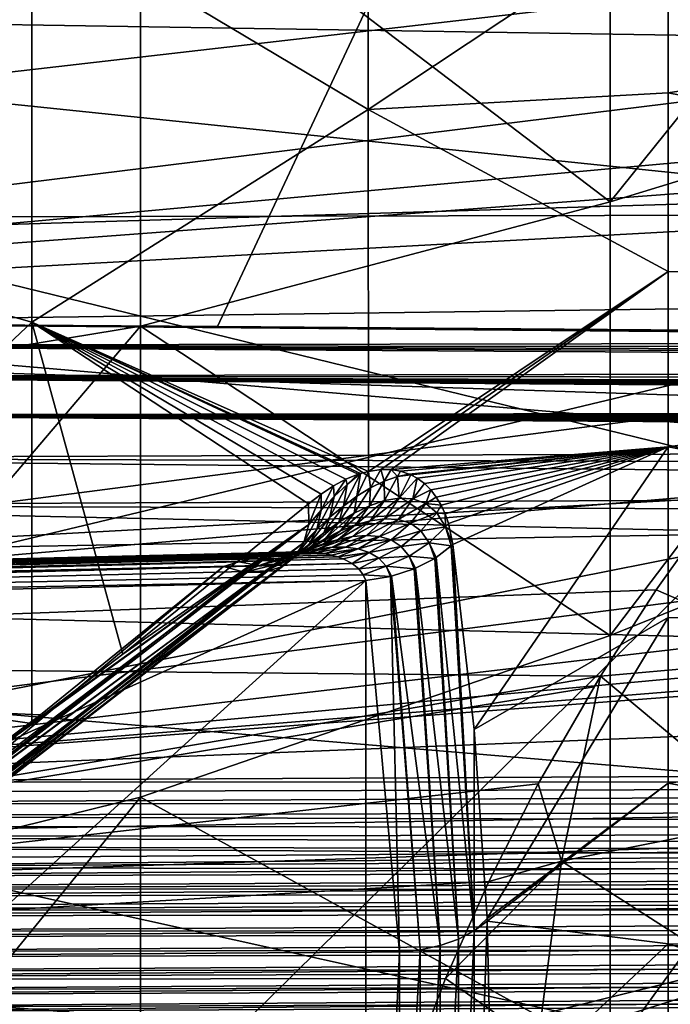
# Model space of a CAD drawing. Header units: metres. Extents: x -22 to 73, y -229 to 22.
# Tile 349 of 447: x 57.24 to 59.08, y -6.21 to -3.43. Entities that reach past the tile are written whole.
import ezdxf

# ---------------------------------------------------------------- set-up
doc = ezdxf.new("R2010")
doc.units = ezdxf.units.M
doc.layers.add('solid_509500_SW0001', color=7, linetype='CONTINUOUS')

msp = doc.modelspace()

# ---------------------------------------------------------------- linework, layer by layer
at = {"layer": 'solid_509500_SW0001'}
for points in [[(56.186039, -0.038444, 75.924866), (56.186039, -7.433789, 70.74659), (65.581924, -7.662205, 70.786865)], [(65.547981, -7.384778, 70.9804), (56.186039, -0.038444, 75.924866), (65.581924, -7.662205, 70.786865)], [(65.536652, -7.106341, 71.175117), (65.536652, -0.553125, 75.763733), (56.186039, -0.038444, 75.924866)], [(65.547981, -7.384778, 70.9804), (65.536652, -7.106341, 71.175117), (56.186039, -0.038444, 75.924866)], [(55.899982, -4.281021, 70.454773), (55.899982, -0.842536, 72.862427), (59.449493, -0.780767, 72.867859)], [(55.899982, -4.281021, 70.454773), (59.449493, -0.780767, 72.867859), (57.80212, -4.294029, 70.4254)], [(57.80212, -4.294029, 70.4254), (59.449493, -0.780767, 72.867859), (59.514008, -4.307816, 70.397507)], [(68.602615, -5.709119, 68.359444), (68.602615, -1.178409, 61.888916), (55.899982, -1.269215, 61.825333)], [(68.602615, -5.709119, 68.359444), (55.899982, -1.269215, 61.825333), (55.899982, -5.799926, 68.29586)], [(53.799999, -2.247164, 47.120579), (69.195404, -1.826535, 47.079586), (69.196388, -3.643048, 47.318409)], [(61.099998, -2.276585, 49.237614), (53.599998, -2.183052, 47.717148), (53.599998, -3.992115, 47.994423)], [(53.799999, -3.181653, 47.24242), (53.799999, -2.247164, 47.120579), (69.196388, -3.643048, 47.318409)], [(61.099998, -3.129685, 49.360928), (61.099998, -2.276585, 49.237614), (53.599998, -3.992115, 47.994423)], [(58.910282, -3.942536, 82.413094), (60.120274, -3.571909, 81.050423), (60.120274, -2.438728, 81.308823)], [(58.910282, -2.690488, 82.698372), (58.910282, -3.942536, 82.413094), (60.120274, -2.438728, 81.308823)], [(57.278263, -3.115996, 80.768829), (58.227604, -2.628335, 79.569183), (58.227604, -3.682369, 79.278046)], [(58.227604, -3.682369, 79.278046), (58.227604, -2.628335, 79.569183), (59.074009, -3.120399, 78.048309)], [(56.23465, -3.988017, 81.782028), (56.23465, -2.676023, 82.09565), (57.278263, -3.115996, 80.768829)], [(57.584846, -2.933847, 83.979919), (58.910282, -3.942536, 82.413094), (58.910282, -2.690488, 82.698372)], [(61.419197, -2.768847, 60.438744), (56.186039, -7.924866, 67.961555), (56.186039, -2.746414, 60.56596)], [(61.419197, -2.768847, 60.438744), (61.419197, -8.052085, 67.983986), (56.186039, -7.924866, 67.961555)], [(57.584846, -2.933847, 83.979919), (56.153522, -3.047432, 85.165878), (56.153522, -4.528018, 84.836006)], [(57.584846, -4.293364, 83.669472), (57.584846, -2.933847, 83.979919), (56.153522, -4.528018, 84.836006)], [(57.584846, -4.293364, 83.669472), (58.910282, -3.942536, 82.413094), (57.584846, -2.933847, 83.979919)], [(59.599998, -3.913543, 86.796921), (53.599998, -3.291408, 88.132721), (59.599998, -3.062653, 86.954163)], [(61.099998, -3.976887, 49.52314), (61.099998, -3.129685, 49.360928), (53.599998, -3.992115, 47.994423)], [(56.23465, -3.988017, 81.782028), (57.278263, -3.115996, 80.768829), (57.278263, -4.28203, 80.426453)], [(57.278263, -4.28203, 80.426453), (57.278263, -3.115996, 80.768829), (58.227604, -3.682369, 79.278046)], [(58.227604, -3.682369, 79.278046), (59.074009, -3.120399, 78.048309), (59.074009, -3.634896, 77.873848)], [(62.021458, -3.174119, 78.193367), (59.074009, -3.634896, 77.873848), (59.074009, -3.120399, 78.048309)], [(53.799999, -4.109735, 47.406067), (53.799999, -3.181653, 47.24242), (69.196388, -3.643048, 47.318409)], [(62.021458, -3.174119, 78.193367), (62.021458, -4.205464, 77.812943), (59.074009, -3.634896, 77.873848)], [(53.799999, -3.388513, 88.724815), (60.464367, -3.494628, 88.707184), (60.759102, -3.266962, 88.744324)], [(59.599998, -4.756736, 86.60144), (53.599998, -5.083361, 87.7565), (53.599998, -3.291408, 88.132721)], [(59.599998, -4.756736, 86.60144), (53.599998, -3.291408, 88.132721), (59.599998, -3.913543, 86.796921)], [(53.799999, -3.388513, 88.724815), (53.799999, -4.314916, 88.551926), (60.464367, -3.494628, 88.707184)], [(53.799999, -4.314916, 88.551926), (60.184654, -3.733189, 88.665512), (60.464367, -3.494628, 88.707184)], [(58.910282, -5.165467, 82.02137), (60.120274, -4.678733, 80.695732), (60.120274, -3.571909, 81.050423)], [(58.910282, -3.942536, 82.413094), (58.910282, -5.165467, 82.02137), (60.120274, -3.571909, 81.050423)], [(58.227604, -3.682369, 79.278046), (59.074009, -3.634896, 77.873848), (59.074009, -4.139441, 77.67318)], [(62.021458, -4.205464, 77.812943), (59.074009, -4.139441, 77.67318), (59.074009, -3.634896, 77.873848)], [(53.799999, -4.109735, 47.406067), (69.196388, -3.643048, 47.318409), (69.197578, -5.431779, 47.714642)], [(57.278263, -4.28203, 80.426453), (58.227604, -3.682369, 79.278046), (58.228394, -4.702705, 78.890884)], [(58.228394, -4.702705, 78.890884), (58.227604, -3.682369, 79.278046), (59.074009, -4.139441, 77.67318)], [(53.799999, -4.314916, 88.551926), (60.059643, -3.847787, 88.644478), (60.184654, -3.733189, 88.665512)], [(53.799999, -4.314916, 88.551926), (59.921074, -3.981214, 88.619164), (60.059643, -3.847787, 88.644478)], [(57.584846, -4.293364, 83.669472), (58.910282, -5.165467, 82.02137), (58.910282, -3.942536, 82.413094)], [(61.099998, -3.976887, 49.52314), (53.599998, -3.992115, 47.994423), (53.599998, -5.769826, 48.432964)], [(61.099998, -4.815803, 49.723839), (61.099998, -3.976887, 49.52314), (53.599998, -5.769826, 48.432964)], [(53.799999, -4.314916, 88.551926), (59.674389, -4.237056, 88.568115), (59.921074, -3.981214, 88.619164)], [(56.23465, -5.264758, 81.346565), (56.23465, -3.988017, 81.782028), (57.278263, -4.28203, 80.426453)], [(53.799999, -5.02954, 47.611187), (53.799999, -4.109735, 47.406067), (69.197578, -5.431779, 47.714642)], [(58.26281, -4.697683, 78.838112), (58.228394, -4.702705, 78.890884), (59.074009, -4.139441, 77.67318)], [(58.291889, -4.697856, 78.791306), (58.26281, -4.697683, 78.838112), (59.074009, -4.139441, 77.67318)], [(58.291889, -4.697856, 78.791306), (59.074009, -4.139441, 77.67318), (59.074009, -4.63315, 77.446655)], [(62.021458, -4.205464, 77.812943), (59.074009, -4.63315, 77.446655), (59.074009, -4.139441, 77.67318)], [(62.021458, -4.205464, 77.812943), (62.021458, -5.191876, 77.328674), (59.074009, -4.63315, 77.446655)], [(53.799999, -4.314916, 88.551926), (59.445072, -4.499162, 88.512375), (59.674389, -4.237056, 88.568115)], [(55.899982, -4.281021, 70.454773), (61.060478, -4.322399, 70.370819), (62.46257, -4.337855, 70.345062)], [(55.904381, -4.347334, 70.330345), (55.899982, -4.281021, 70.454773), (62.46257, -4.337855, 70.345062)], [(55.899982, -4.281021, 70.454773), (59.514008, -4.307816, 70.397507), (61.060478, -4.322399, 70.370819)], [(55.899982, -4.281021, 70.454773), (57.80212, -4.294029, 70.4254), (59.514008, -4.307816, 70.397507)], [(57.584846, -4.293364, 83.669472), (56.153522, -4.528018, 84.836006), (56.153522, -5.974326, 84.378693)], [(57.584846, -5.62125, 83.243584), (57.584846, -4.293364, 83.669472), (56.153522, -5.974326, 84.378693)], [(56.23465, -5.264758, 81.346565), (57.278263, -4.28203, 80.426453), (57.278408, -5.413513, 79.976707)], [(58.205803, -4.708776, 78.924133), (57.278263, -4.28203, 80.426453), (58.228394, -4.702705, 78.890884)], [(57.53566, -5.218266, 79.70575), (57.278408, -5.413513, 79.976707), (57.278263, -4.28203, 80.426453)], [(58.059547, -4.794167, 79.11602), (57.53566, -5.218266, 79.70575), (57.278263, -4.28203, 80.426453)], [(58.094658, -4.766664, 79.073509), (58.059547, -4.794167, 79.11602), (57.278263, -4.28203, 80.426453)], [(58.129852, -4.743505, 79.028664), (58.094658, -4.766664, 79.073509), (57.278263, -4.28203, 80.426453)], [(58.16473, -4.724911, 78.982002), (58.129852, -4.743505, 79.028664), (57.278263, -4.28203, 80.426453)], [(58.198833, -4.711053, 78.934181), (58.16473, -4.724911, 78.982002), (57.278263, -4.28203, 80.426453)], [(58.205803, -4.708776, 78.924133), (58.198833, -4.711053, 78.934181), (57.278263, -4.28203, 80.426453)], [(57.584846, -5.62125, 83.243584), (58.910282, -5.165467, 82.02137), (57.584846, -4.293364, 83.669472)], [(53.799999, -4.314916, 88.551926), (53.799999, -5.23263, 88.337639), (59.445072, -4.499162, 88.512375)], [(55.904381, -4.347334, 70.330345), (62.46257, -4.337855, 70.345062), (63.737171, -4.354322, 70.319954)], [(55.904381, -4.347334, 70.330345), (65.958649, -4.391417, 70.270309), (66.925262, -4.413129, 70.244812)], [(55.904381, -4.435604, 70.220688), (55.904381, -4.347334, 70.330345), (66.925262, -4.413129, 70.244812)], [(55.904381, -4.347334, 70.330345), (64.89872, -4.372043, 70.295166), (65.958649, -4.391417, 70.270309)], [(55.904381, -4.347334, 70.330345), (63.737171, -4.354322, 70.319954), (64.89872, -4.372043, 70.295166)], [(55.904381, -4.435604, 70.220688), (66.925262, -4.413129, 70.244812), (67.804764, -4.438594, 70.217613)], [(55.904381, -4.435604, 70.220688), (68.65361, -4.517732, 70.14782), (68.656212, -4.530058, 70.138596)], [(55.904381, -4.542938, 70.129372), (55.904381, -4.435604, 70.220688), (68.656212, -4.530058, 70.138596)], [(55.904381, -4.435604, 70.220688), (68.649628, -4.506913, 70.156242), (68.65361, -4.517732, 70.14782)], [(55.904381, -4.435604, 70.220688), (68.64463, -4.497763, 70.16362), (68.649628, -4.506913, 70.156242)], [(55.904381, -4.435604, 70.220688), (68.638939, -4.490242, 70.169861), (68.64463, -4.497763, 70.16362)], [(55.904381, -4.435604, 70.220688), (68.63279, -4.484219, 70.17498), (68.638939, -4.490242, 70.169861)], [(55.904381, -4.435604, 70.220688), (68.626259, -4.479495, 70.179077), (68.63279, -4.484219, 70.17498)], [(55.904381, -4.435604, 70.220688), (68.619232, -4.475817, 70.182304), (68.626259, -4.479495, 70.179077)], [(55.904381, -4.435604, 70.220688), (68.611427, -4.473488, 70.184425), (68.619232, -4.475817, 70.182304)], [(55.904381, -4.435604, 70.220688), (68.602615, -4.47201, 70.185715), (68.611427, -4.473488, 70.184425)], [(55.904381, -4.435604, 70.220688), (67.804764, -4.438594, 70.217613), (68.602615, -4.47201, 70.185715)], [(53.799999, -5.23263, 88.337639), (59.23357, -4.766239, 88.451965), (59.445072, -4.499162, 88.512375)], [(55.904381, -4.542938, 70.129372), (68.656212, -4.530058, 70.138596), (68.657089, -4.543238, 70.129158)], [(55.904381, -4.542938, 70.129372), (68.611336, -4.618453, 70.082924), (68.602615, -4.620141, 70.081993)], [(55.904381, -4.665459, 70.059746), (55.904381, -4.542938, 70.129372), (68.602615, -4.620141, 70.081993)], [(55.904381, -4.542938, 70.129372), (68.619072, -4.615719, 70.084358), (68.611336, -4.618453, 70.082924)], [(55.904381, -4.542938, 70.129372), (68.62606, -4.611494, 70.086678), (68.619072, -4.615719, 70.084358)], [(55.904381, -4.542938, 70.129372), (68.632561, -4.606098, 70.089676), (68.62606, -4.611494, 70.086678)], [(55.904381, -4.542938, 70.129372), (68.63871, -4.599297, 70.093536), (68.632561, -4.606098, 70.089676)], [(55.904381, -4.542938, 70.129372), (68.644424, -4.590929, 70.098419), (68.63871, -4.599297, 70.093536)], [(55.904381, -4.542938, 70.129372), (68.649445, -4.580943, 70.104439), (68.644424, -4.590929, 70.098419)], [(55.904381, -4.542938, 70.129372), (68.653473, -4.569402, 70.111664), (68.649445, -4.580943, 70.104439)], [(55.904381, -4.542938, 70.129372), (68.656136, -4.556586, 70.120033), (68.653473, -4.569402, 70.111664)], [(55.904381, -4.542938, 70.129372), (68.657089, -4.543238, 70.129158), (68.656136, -4.556586, 70.120033)], [(55.899982, -5.579577, 69.545509), (66.908485, -4.696404, 70.046638), (68.602615, -4.620141, 70.081993)], [(68.602615, -5.067966, 69.768417), (55.899982, -5.579577, 69.545509), (68.602615, -4.620141, 70.081993)], [(66.908485, -4.696404, 70.046638), (55.904381, -4.665459, 70.059746), (68.602615, -4.620141, 70.081993)], [(58.318802, -4.702185, 78.745918), (58.291889, -4.697856, 78.791306), (59.074009, -4.63315, 77.446655)], [(58.343475, -4.710341, 78.702232), (58.318802, -4.702185, 78.745918), (59.074009, -4.63315, 77.446655)], [(58.347752, -4.712233, 78.694427), (58.343475, -4.710341, 78.702232), (59.074009, -4.63315, 77.446655)], [(58.365883, -4.722003, 78.660469), (58.347752, -4.712233, 78.694427), (59.074009, -4.63315, 77.446655)], [(58.386021, -4.736859, 78.620789), (58.365883, -4.722003, 78.660469), (59.074009, -4.63315, 77.446655)], [(58.403915, -4.754622, 78.583313), (58.386021, -4.736859, 78.620789), (59.074009, -4.63315, 77.446655)], [(58.419598, -4.775012, 78.548126), (58.403915, -4.754622, 78.583313), (59.074009, -4.63315, 77.446655)], [(58.433121, -4.797788, 78.515274), (58.419598, -4.775012, 78.548126), (59.074009, -4.63315, 77.446655)], [(58.444527, -4.822738, 78.484795), (58.433121, -4.797788, 78.515274), (59.074009, -4.63315, 77.446655)], [(58.453857, -4.849707, 78.456696), (58.444527, -4.822738, 78.484795), (59.074009, -4.63315, 77.446655)], [(58.4664, -4.908824, 78.407928), (58.453857, -4.849707, 78.456696), (59.074009, -4.63315, 77.446655)], [(58.526093, -5.430264, 78.041573), (58.4664, -4.908824, 78.407928), (59.074009, -4.63315, 77.446655)], [(58.526093, -5.430264, 78.041573), (59.074009, -4.63315, 77.446655), (59.074009, -5.114553, 77.194931)], [(62.021458, -5.191876, 77.328674), (59.074009, -5.114553, 77.194931), (59.074009, -4.63315, 77.446655)], [(64.858337, -4.758261, 70.025169), (55.904381, -4.798691, 70.014297), (55.904381, -4.665459, 70.059746)], [(66.908485, -4.696404, 70.046638), (64.858337, -4.758261, 70.025169), (55.904381, -4.665459, 70.059746)], [(58.910282, -6.35025, 81.526093), (60.120274, -5.751034, 80.24736), (60.120274, -4.678733, 80.695732)], [(58.910282, -5.165467, 82.02137), (58.910282, -6.35025, 81.526093), (60.120274, -4.678733, 80.695732)], [(55.899982, -5.579577, 69.545509), (64.858337, -4.758261, 70.025169), (66.908485, -4.696404, 70.046638)], [(58.157501, -4.80059, 78.936134), (58.168186, -4.739379, 78.96933), (58.205803, -4.708776, 78.924133)], [(58.195835, -4.772528, 78.896805), (58.157501, -4.80059, 78.936134), (58.205803, -4.708776, 78.924133)], [(58.168186, -4.739379, 78.96933), (58.16473, -4.724911, 78.982002), (58.198833, -4.711053, 78.934181)], [(58.168186, -4.739379, 78.96933), (58.198833, -4.711053, 78.934181), (58.205803, -4.708776, 78.924133)], [(58.195835, -4.772528, 78.896805), (58.205803, -4.708776, 78.924133), (58.228394, -4.702705, 78.890884)], [(58.234352, -4.74872, 78.852852), (58.195835, -4.772528, 78.896805), (58.228394, -4.702705, 78.890884)], [(58.234352, -4.74872, 78.852852), (58.228394, -4.702705, 78.890884), (58.26281, -4.697683, 78.838112)], [(58.272755, -4.73002, 78.804352), (58.234352, -4.74872, 78.852852), (58.26281, -4.697683, 78.838112)], [(58.272755, -4.73002, 78.804352), (58.26281, -4.697683, 78.838112), (58.291889, -4.697856, 78.791306)], [(58.310688, -4.717435, 78.75148), (58.272755, -4.73002, 78.804352), (58.291889, -4.697856, 78.791306)], [(58.273453, -4.785216, 78.755234), (58.272755, -4.73002, 78.804352), (58.310688, -4.717435, 78.75148)], [(58.314632, -4.778094, 78.701691), (58.273453, -4.785216, 78.755234), (58.310688, -4.717435, 78.75148)], [(58.310688, -4.717435, 78.75148), (58.291889, -4.697856, 78.791306), (58.318802, -4.702185, 78.745918)], [(58.310688, -4.717435, 78.75148), (58.318802, -4.702185, 78.745918), (58.343475, -4.710341, 78.702232)], [(58.310688, -4.717435, 78.75148), (58.343475, -4.710341, 78.702232), (58.347752, -4.712233, 78.694427)], [(58.314632, -4.778094, 78.701691), (58.310688, -4.717435, 78.75148), (58.347752, -4.712233, 78.694427)], [(58.314632, -4.778094, 78.701691), (58.347752, -4.712233, 78.694427), (58.365883, -4.722003, 78.660469)], [(58.095058, -4.811788, 79.044365), (58.094658, -4.766664, 79.073509), (58.129852, -4.743505, 79.028664)], [(58.131268, -4.773921, 79.009315), (58.095058, -4.811788, 79.044365), (58.129852, -4.743505, 79.028664)], [(58.119606, -4.832174, 78.97081), (58.131268, -4.773921, 79.009315), (58.168186, -4.739379, 78.96933)], [(58.157501, -4.80059, 78.936134), (58.119606, -4.832174, 78.97081), (58.168186, -4.739379, 78.96933)], [(58.131268, -4.773921, 79.009315), (58.129852, -4.743505, 79.028664), (58.16473, -4.724911, 78.982002)], [(58.168186, -4.739379, 78.96933), (58.131268, -4.773921, 79.009315), (58.16473, -4.724911, 78.982002)], [(58.231091, -4.799857, 78.804199), (58.234352, -4.74872, 78.852852), (58.272755, -4.73002, 78.804352)], [(58.273453, -4.785216, 78.755234), (58.231091, -4.799857, 78.804199), (58.272755, -4.73002, 78.804352)], [(58.353813, -4.780151, 78.644226), (58.314632, -4.778094, 78.701691), (58.365883, -4.722003, 78.660469)], [(58.353813, -4.780151, 78.644226), (58.365883, -4.722003, 78.660469), (58.386021, -4.736859, 78.620789)], [(58.353813, -4.780151, 78.644226), (58.386021, -4.736859, 78.620789), (58.403915, -4.754622, 78.583313)], [(59.599998, -5.589666, 86.368332), (53.599998, -5.083361, 87.7565), (59.599998, -4.756736, 86.60144)], [(53.799999, -5.23263, 88.337639), (59.040173, -5.036954, 88.386986), (59.23357, -4.766239, 88.451965)], [(55.899982, -5.579577, 69.545509), (62.396244, -4.817215, 70.010117), (64.858337, -4.758261, 70.025169)], [(64.858337, -4.758261, 70.025169), (62.396244, -4.817215, 70.010117), (55.904381, -4.798691, 70.014297)], [(58.059792, -4.852372, 79.074425), (58.059547, -4.794167, 79.11602), (58.094658, -4.766664, 79.073509)], [(58.095058, -4.811788, 79.044365), (58.059792, -4.852372, 79.074425), (58.094658, -4.766664, 79.073509)], [(58.082378, -4.86665, 79.000801), (58.095058, -4.811788, 79.044365), (58.131268, -4.773921, 79.009315)], [(58.119606, -4.832174, 78.97081), (58.082378, -4.86665, 79.000801), (58.131268, -4.773921, 79.009315)], [(58.14513, -4.846348, 78.887314), (58.157501, -4.80059, 78.936134), (58.195835, -4.772528, 78.896805)], [(58.18816, -4.82062, 78.848274), (58.14513, -4.846348, 78.887314), (58.195835, -4.772528, 78.896805)], [(58.18816, -4.82062, 78.848274), (58.195835, -4.772528, 78.896805), (58.234352, -4.74872, 78.852852)], [(58.231091, -4.799857, 78.804199), (58.18816, -4.82062, 78.848274), (58.234352, -4.74872, 78.852852)], [(58.389843, -4.793245, 78.584045), (58.353813, -4.780151, 78.644226), (58.403915, -4.754622, 78.583313)], [(58.389843, -4.793245, 78.584045), (58.403915, -4.754622, 78.583313), (58.419598, -4.775012, 78.548126)], [(58.389843, -4.793245, 78.584045), (58.419598, -4.775012, 78.548126), (58.433121, -4.797788, 78.515274)], [(59.479019, -5.228019, 88.365807), (59.23357, -4.766239, 88.451965), (59.040173, -5.036954, 88.386986)], [(59.449493, -4.876527, 69.999977), (55.899982, -4.938296, 69.994545), (55.904381, -4.798691, 70.014297)], [(62.396244, -4.817215, 70.010117), (59.449493, -4.876527, 69.999977), (55.904381, -4.798691, 70.014297)], [(58.059792, -4.852372, 79.074425), (57.53566, -5.218266, 79.70575), (58.059547, -4.794167, 79.11602)], [(58.10239, -4.876075, 78.921265), (58.119606, -4.832174, 78.97081), (58.157501, -4.80059, 78.936134)], [(58.14513, -4.846348, 78.887314), (58.10239, -4.876075, 78.921265), (58.157501, -4.80059, 78.936134)], [(58.149395, -4.870643, 78.814758), (58.18816, -4.82062, 78.848274), (58.231091, -4.799857, 78.804199)], [(58.191788, -4.85366, 78.777946), (58.149395, -4.870643, 78.814758), (58.231091, -4.799857, 78.804199)], [(58.191788, -4.85366, 78.777946), (58.231091, -4.799857, 78.804199), (58.273453, -4.785216, 78.755234)], [(58.233402, -4.841774, 78.737175), (58.191788, -4.85366, 78.777946), (58.273453, -4.785216, 78.755234)], [(58.233402, -4.841774, 78.737175), (58.273453, -4.785216, 78.755234), (58.314632, -4.778094, 78.701691)], [(58.27364, -4.836124, 78.692711), (58.233402, -4.841774, 78.737175), (58.314632, -4.778094, 78.701691)], [(58.27364, -4.836124, 78.692711), (58.314632, -4.778094, 78.701691), (58.353813, -4.780151, 78.644226)], [(58.311691, -4.838063, 78.645096), (58.27364, -4.836124, 78.692711), (58.353813, -4.780151, 78.644226)], [(58.311691, -4.838063, 78.645096), (58.353813, -4.780151, 78.644226), (58.389843, -4.793245, 78.584045)], [(58.346466, -4.849101, 78.595322), (58.311691, -4.838063, 78.645096), (58.389843, -4.793245, 78.584045)], [(58.346466, -4.849101, 78.595322), (58.389843, -4.793245, 78.584045), (58.421192, -4.819193, 78.523209)], [(58.421192, -4.819193, 78.523209), (58.389843, -4.793245, 78.584045), (58.433121, -4.797788, 78.515274)], [(58.421192, -4.819193, 78.523209), (58.433121, -4.797788, 78.515274), (58.444527, -4.822738, 78.484795)], [(61.099998, -5.644093, 49.962421), (61.099998, -4.815803, 49.723839), (53.599998, -5.769826, 48.432964)], [(55.899982, -5.579577, 69.545509), (59.449493, -4.876527, 69.999977), (62.396244, -4.817215, 70.010117)], [(58.046062, -4.903418, 79.026108), (58.059792, -4.852372, 79.074425), (58.095058, -4.811788, 79.044365)], [(58.082378, -4.86665, 79.000801), (58.046062, -4.903418, 79.026108), (58.095058, -4.811788, 79.044365)], [(58.106701, -4.891781, 78.847473), (58.14513, -4.846348, 78.887314), (58.18816, -4.82062, 78.848274)], [(58.149395, -4.870643, 78.814758), (58.106701, -4.891781, 78.847473), (58.18816, -4.82062, 78.848274)], [(58.376514, -4.870715, 78.545074), (58.346466, -4.849101, 78.595322), (58.421192, -4.819193, 78.523209)], [(58.376514, -4.870715, 78.545074), (58.421192, -4.819193, 78.523209), (58.445915, -4.859228, 78.464874)], [(58.445915, -4.859228, 78.464874), (58.421192, -4.819193, 78.523209), (58.444527, -4.822738, 78.484795)], [(58.445915, -4.859228, 78.464874), (58.444527, -4.822738, 78.484795), (58.453857, -4.849707, 78.456696)], [(58.059792, -4.852372, 79.074425), (56.981125, -5.629531, 80.27623), (57.278408, -5.413513, 79.976707)], [(56.982822, -5.668291, 80.249969), (56.981125, -5.629531, 80.27623), (58.059792, -4.852372, 79.074425)], [(56.981434, -5.687687, 80.234558), (58.059792, -4.852372, 79.074425), (58.046062, -4.903418, 79.026108)], [(56.981434, -5.687687, 80.234558), (56.982822, -5.668291, 80.249969), (58.059792, -4.852372, 79.074425)], [(58.059792, -4.852372, 79.074425), (57.278408, -5.413513, 79.976707), (57.53566, -5.218266, 79.70575)], [(58.060272, -4.908985, 78.950119), (58.082378, -4.86665, 79.000801), (58.119606, -4.832174, 78.97081)], [(58.10239, -4.876075, 78.921265), (58.060272, -4.908985, 78.950119), (58.119606, -4.832174, 78.97081)], [(58.064095, -4.916286, 78.876045), (58.10239, -4.876075, 78.921265), (58.14513, -4.846348, 78.887314)], [(58.106701, -4.891781, 78.847473), (58.064095, -4.916286, 78.876045), (58.14513, -4.846348, 78.887314)], [(58.100971, -4.907281, 78.776794), (58.149395, -4.870643, 78.814758), (58.191788, -4.85366, 78.777946)], [(58.142677, -4.894735, 78.745857), (58.100971, -4.907281, 78.776794), (58.191788, -4.85366, 78.777946)], [(58.142677, -4.894735, 78.745857), (58.191788, -4.85366, 78.777946), (58.233402, -4.841774, 78.737175)], [(58.183369, -4.88641, 78.712029), (58.142677, -4.894735, 78.745857), (58.233402, -4.841774, 78.737175)], [(58.183369, -4.88641, 78.712029), (58.233402, -4.841774, 78.737175), (58.27364, -4.836124, 78.692711)], [(58.222439, -4.883158, 78.675537), (58.183369, -4.88641, 78.712029), (58.27364, -4.836124, 78.692711)], [(58.222439, -4.883158, 78.675537), (58.27364, -4.836124, 78.692711), (58.311691, -4.838063, 78.645096)], [(58.259113, -4.885979, 78.636848), (58.222439, -4.883158, 78.675537), (58.311691, -4.838063, 78.645096)], [(58.259113, -4.885979, 78.636848), (58.311691, -4.838063, 78.645096), (58.346466, -4.849101, 78.595322)], [(58.292355, -4.89599, 78.596756), (58.259113, -4.885979, 78.636848), (58.346466, -4.849101, 78.595322)], [(58.292355, -4.89599, 78.596756), (58.346466, -4.849101, 78.595322), (58.376514, -4.870715, 78.545074)], [(58.445915, -4.859228, 78.464874), (58.453857, -4.849707, 78.456696), (58.4664, -4.908824, 78.407928)], [(55.899982, -5.579577, 69.545509), (55.899982, -4.938296, 69.994545), (59.449493, -4.876527, 69.999977)], [(58.019135, -4.944336, 78.973869), (58.046062, -4.903418, 79.026108), (58.082378, -4.86665, 79.000801)], [(58.060272, -4.908985, 78.950119), (58.019135, -4.944336, 78.973869), (58.082378, -4.86665, 79.000801)], [(58.021923, -4.943491, 78.900452), (58.060272, -4.908985, 78.950119), (58.10239, -4.876075, 78.921265)], [(58.064095, -4.916286, 78.876045), (58.021923, -4.943491, 78.900452), (58.10239, -4.876075, 78.921265)], [(58.058716, -4.923345, 78.804695), (58.106701, -4.891781, 78.847473), (58.149395, -4.870643, 78.814758)], [(58.100971, -4.907281, 78.776794), (58.058716, -4.923345, 78.804695), (58.149395, -4.870643, 78.814758)], [(58.086567, -4.920741, 78.709755), (58.142677, -4.894735, 78.745857), (58.183369, -4.88641, 78.712029)], [(58.126198, -4.916582, 78.681206), (58.086567, -4.920741, 78.709755), (58.183369, -4.88641, 78.712029)], [(58.126198, -4.916582, 78.681206), (58.183369, -4.88641, 78.712029), (58.222439, -4.883158, 78.675537)], [(58.163948, -4.916513, 78.651154), (58.126198, -4.916582, 78.681206), (58.222439, -4.883158, 78.675537)], [(58.163948, -4.916513, 78.651154), (58.222439, -4.883158, 78.675537), (58.259113, -4.885979, 78.636848)], [(58.199066, -4.92117, 78.619972), (58.163948, -4.916513, 78.651154), (58.259113, -4.885979, 78.636848)], [(58.199066, -4.92117, 78.619972), (58.259113, -4.885979, 78.636848), (58.292355, -4.89599, 78.596756)], [(58.320839, -4.914266, 78.556564), (58.292355, -4.89599, 78.596756), (58.376514, -4.870715, 78.545074)], [(58.320839, -4.914266, 78.556564), (58.376514, -4.870715, 78.545074), (58.400043, -4.9039, 78.496948)], [(58.400043, -4.9039, 78.496948), (58.376514, -4.870715, 78.545074), (58.445915, -4.859228, 78.464874)], [(58.400043, -4.9039, 78.496948), (58.445915, -4.859228, 78.464874), (58.461922, -4.913158, 78.413223)], [(58.445915, -4.859228, 78.464874), (58.4664, -4.908824, 78.407928), (58.461922, -4.913158, 78.413223)], [(56.950279, -5.769564, 80.143799), (58.046062, -4.903418, 79.026108), (58.019135, -4.944336, 78.973869)], [(56.950279, -5.769564, 80.143799), (56.968662, -5.737962, 80.185287), (58.046062, -4.903418, 79.026108)], [(56.968662, -5.737962, 80.185287), (56.973637, -5.724519, 80.20005), (58.046062, -4.903418, 79.026108)], [(56.973637, -5.724519, 80.20005), (56.981434, -5.687687, 80.234558), (58.046062, -4.903418, 79.026108)], [(57.980537, -4.972794, 78.920677), (58.019135, -4.944336, 78.973869), (58.060272, -4.908985, 78.950119)], [(58.021923, -4.943491, 78.900452), (57.980537, -4.972794, 78.920677), (58.060272, -4.908985, 78.950119)], [(58.00391, -4.93924, 78.761421), (58.058716, -4.923345, 78.804695), (58.100971, -4.907281, 78.776794)], [(58.045643, -4.928445, 78.736549), (58.00391, -4.93924, 78.761421), (58.100971, -4.907281, 78.776794)], [(58.016315, -4.942337, 78.829491), (58.064095, -4.916286, 78.876045), (58.106701, -4.891781, 78.847473)], [(58.058716, -4.923345, 78.804695), (58.016315, -4.942337, 78.829491), (58.106701, -4.891781, 78.847473)], [(58.045643, -4.928445, 78.736549), (58.100971, -4.907281, 78.776794), (58.142677, -4.894735, 78.745857)], [(58.086567, -4.920741, 78.709755), (58.045643, -4.928445, 78.736549), (58.142677, -4.894735, 78.745857)], [(58.230598, -4.93124, 78.58828), (58.199066, -4.92117, 78.619972), (58.292355, -4.89599, 78.596756)], [(58.230598, -4.93124, 78.58828), (58.292355, -4.89599, 78.596756), (58.320839, -4.914266, 78.556564)], [(58.257336, -4.947366, 78.557014), (58.230598, -4.93124, 78.58828), (58.320839, -4.914266, 78.556564)], [(58.257336, -4.947366, 78.557014), (58.320839, -4.914266, 78.556564), (58.342945, -4.941515, 78.518242)], [(58.342945, -4.941515, 78.518242), (58.320839, -4.914266, 78.556564), (58.400043, -4.9039, 78.496948)], [(58.342945, -4.941515, 78.518242), (58.400043, -4.9039, 78.496948), (58.415146, -4.948495, 78.454353)], [(58.400043, -4.9039, 78.496948), (58.461922, -4.913158, 78.413223), (58.419708, -4.945645, 78.451187)], [(58.400043, -4.9039, 78.496948), (58.419708, -4.945645, 78.451187), (58.415146, -4.948495, 78.454353)], [(58.526779, -5.998677, 77.699142), (58.419708, -4.945645, 78.451187), (58.461922, -4.913158, 78.413223)], [(58.526779, -5.998677, 77.699142), (58.461922, -4.913158, 78.413223), (58.4664, -4.908824, 78.407928)], [(58.526779, -5.998677, 77.699142), (58.4664, -4.908824, 78.407928), (58.526093, -5.430264, 78.041573)], [(58.033813, -4.930021, 78.667587), (58.059887, -4.930277, 78.650497), (51.299999, -5.094476, 78.715881)], [(58.005245, -4.931332, 78.685486), (58.033813, -4.930021, 78.667587), (51.299999, -5.094476, 78.715881)], [(58.059887, -4.930277, 78.650497), (51.299999, -5.096749, 78.663696), (51.299999, -5.094476, 78.715881)], [(58.059887, -4.930277, 78.650497), (58.083591, -4.931907, 78.634239), (51.299999, -5.096749, 78.663696)], [(57.973976, -4.934445, 78.704193), (58.005245, -4.931332, 78.685486), (51.299999, -5.094476, 78.715881)], [(58.083591, -4.931907, 78.634239), (58.105042, -4.934743, 78.61882), (51.299999, -5.096749, 78.663696)], [(57.973976, -4.934445, 78.704193), (51.299999, -5.094476, 78.715881), (51.299999, -5.105759, 78.766777)], [(57.939831, -4.93965, 78.723686), (57.973976, -4.934445, 78.704193), (51.299999, -5.105759, 78.766777)], [(58.105042, -4.934743, 78.61882), (58.124386, -4.938648, 78.604225), (51.299999, -5.096749, 78.663696)], [(58.124386, -4.938648, 78.604225), (58.141705, -4.943491, 78.590477), (51.299999, -5.096749, 78.663696)], [(57.90237, -4.947351, 78.743988), (57.939831, -4.93965, 78.723686), (51.299999, -5.105759, 78.766777)], [(57.961769, -4.952744, 78.784271), (57.939831, -4.93965, 78.723686), (57.90237, -4.947351, 78.743988)], [(57.919575, -4.96864, 78.804977), (57.974117, -4.963762, 78.851135), (58.016315, -4.942337, 78.829491)], [(57.961769, -4.952744, 78.784271), (57.919575, -4.96864, 78.804977), (58.016315, -4.942337, 78.829491)], [(58.00391, -4.93924, 78.761421), (57.973976, -4.934445, 78.704193), (57.939831, -4.93965, 78.723686)], [(58.00391, -4.93924, 78.761421), (57.939831, -4.93965, 78.723686), (57.961769, -4.952744, 78.784271)], [(57.961769, -4.952744, 78.784271), (58.016315, -4.942337, 78.829491), (58.058716, -4.923345, 78.804695)], [(58.00391, -4.93924, 78.761421), (57.961769, -4.952744, 78.784271), (58.058716, -4.923345, 78.804695)], [(58.045643, -4.928445, 78.736549), (58.005245, -4.931332, 78.685486), (57.973976, -4.934445, 78.704193)], [(58.045643, -4.928445, 78.736549), (57.973976, -4.934445, 78.704193), (58.00391, -4.93924, 78.761421)], [(57.974117, -4.963762, 78.851135), (58.021923, -4.943491, 78.900452), (58.064095, -4.916286, 78.876045)], [(58.016315, -4.942337, 78.829491), (57.974117, -4.963762, 78.851135), (58.064095, -4.916286, 78.876045)], [(58.086567, -4.920741, 78.709755), (58.033813, -4.930021, 78.667587), (58.005245, -4.931332, 78.685486)], [(58.086567, -4.920741, 78.709755), (58.005245, -4.931332, 78.685486), (58.045643, -4.928445, 78.736549)], [(58.126198, -4.916582, 78.681206), (58.059887, -4.930277, 78.650497), (58.033813, -4.930021, 78.667587)], [(58.126198, -4.916582, 78.681206), (58.033813, -4.930021, 78.667587), (58.086567, -4.920741, 78.709755)], [(58.126198, -4.916582, 78.681206), (58.083591, -4.931907, 78.634239), (58.059887, -4.930277, 78.650497)], [(58.163948, -4.916513, 78.651154), (58.105042, -4.934743, 78.61882), (58.083591, -4.931907, 78.634239)], [(58.163948, -4.916513, 78.651154), (58.083591, -4.931907, 78.634239), (58.126198, -4.916582, 78.681206)], [(58.199066, -4.92117, 78.619972), (58.105042, -4.934743, 78.61882), (58.163948, -4.916513, 78.651154)], [(58.199066, -4.92117, 78.619972), (58.124386, -4.938648, 78.604225), (58.105042, -4.934743, 78.61882)], [(58.199066, -4.92117, 78.619972), (58.141705, -4.943491, 78.590477), (58.124386, -4.938648, 78.604225)], [(58.230598, -4.93124, 78.58828), (58.141705, -4.943491, 78.590477), (58.199066, -4.92117, 78.619972)], [(58.230598, -4.93124, 78.58828), (58.157078, -4.949156, 78.577576), (58.141705, -4.943491, 78.590477)], [(58.230598, -4.93124, 78.58828), (58.182365, -4.962504, 78.554314), (58.157078, -4.949156, 78.577576)], [(58.257336, -4.947366, 78.557014), (58.182365, -4.962504, 78.554314), (58.230598, -4.93124, 78.58828)], [(58.27787, -4.96993, 78.527534), (58.257336, -4.947366, 78.557014), (58.342945, -4.941515, 78.518242)], [(58.27787, -4.96993, 78.527534), (58.342945, -4.941515, 78.518242), (58.356991, -4.977576, 78.484367)], [(58.342945, -4.941515, 78.518242), (58.415146, -4.948495, 78.454353), (58.360741, -4.97604, 78.482918)], [(58.342945, -4.941515, 78.518242), (58.360741, -4.97604, 78.482918), (58.356991, -4.977576, 78.484367)], [(58.141705, -4.943491, 78.590477), (51.299999, -5.112462, 78.613884), (51.299999, -5.096749, 78.663696)], [(58.141705, -4.943491, 78.590477), (58.157078, -4.949156, 78.577576), (51.299999, -5.112462, 78.613884)], [(57.90237, -4.947351, 78.743988), (51.299999, -5.105759, 78.766777), (51.299999, -5.12988, 78.813126)], [(57.862274, -4.957838, 78.764633), (57.90237, -4.947351, 78.743988), (51.299999, -5.12988, 78.813126)], [(58.157078, -4.949156, 78.577576), (58.182365, -4.962504, 78.554314), (51.299999, -5.112462, 78.613884)], [(57.862274, -4.957838, 78.764633), (51.299999, -5.12988, 78.813126), (57.819645, -4.971387, 78.785179)], [(58.182365, -4.962504, 78.554314), (51.299999, -5.14047, 78.569923), (51.299999, -5.112462, 78.613884)], [(58.182365, -4.962504, 78.554314), (58.200851, -4.977788, 78.534515), (51.299999, -5.14047, 78.569923)], [(56.914242, -5.800552, 80.084816), (58.019135, -4.944336, 78.973869), (57.980537, -4.972794, 78.920677)], [(56.914242, -5.800552, 80.084816), (56.943535, -5.777497, 80.131218), (58.019135, -4.944336, 78.973869)], [(56.943535, -5.777497, 80.131218), (56.950279, -5.769564, 80.143799), (58.019135, -4.944336, 78.973869)], [(57.919575, -4.96864, 78.804977), (57.862274, -4.957838, 78.764633), (57.819645, -4.971387, 78.785179)], [(57.919575, -4.96864, 78.804977), (57.819645, -4.971387, 78.785179), (57.877686, -4.986646, 78.823463)], [(57.961769, -4.952744, 78.784271), (57.90237, -4.947351, 78.743988), (57.862274, -4.957838, 78.764633)], [(57.961769, -4.952744, 78.784271), (57.862274, -4.957838, 78.764633), (57.919575, -4.96864, 78.804977)], [(57.877686, -4.986646, 78.823463), (57.932476, -4.987171, 78.869576), (57.974117, -4.963762, 78.851135)], [(57.919575, -4.96864, 78.804977), (57.877686, -4.986646, 78.823463), (57.974117, -4.963762, 78.851135)], [(57.932476, -4.987171, 78.869576), (57.980537, -4.972794, 78.920677), (58.021923, -4.943491, 78.900452)], [(57.974117, -4.963762, 78.851135), (57.932476, -4.987171, 78.869576), (58.021923, -4.943491, 78.900452)], [(58.257336, -4.947366, 78.557014), (58.200851, -4.977788, 78.534515), (58.182365, -4.962504, 78.554314)], [(58.27787, -4.96993, 78.527534), (58.200851, -4.977788, 78.534515), (58.257336, -4.947366, 78.557014)], [(58.27787, -4.96993, 78.527534), (58.213264, -4.994053, 78.518204), (58.200851, -4.977788, 78.534515)], [(58.27787, -4.96993, 78.527534), (58.290771, -4.998742, 78.501556), (58.213264, -4.994053, 78.518204)], [(58.27787, -4.96993, 78.527534), (58.356991, -4.977576, 78.484367), (58.293045, -4.998184, 78.501205)], [(58.27787, -4.96993, 78.527534), (58.293045, -4.998184, 78.501205), (58.290771, -4.998742, 78.501556)], [(58.481983, -6.021964, 77.729446), (58.360741, -4.97604, 78.482918), (58.415146, -4.948495, 78.454353)], [(58.481983, -6.021964, 77.729446), (58.415146, -4.948495, 78.454353), (58.419708, -4.945645, 78.451187)], [(58.526779, -5.998677, 77.699142), (58.481983, -6.021964, 77.729446), (58.419708, -4.945645, 78.451187)], [(57.303242, -5.389423, 79.366478), (57.819645, -4.971387, 78.785179), (51.299999, -5.12988, 78.813126)], [(58.200851, -4.977788, 78.534515), (58.213264, -4.994053, 78.518204), (51.299999, -5.14047, 78.569923)], [(58.213264, -4.994053, 78.518204), (58.220688, -5.010745, 78.504951), (51.299999, -5.14047, 78.569923)], [(56.811291, -5.812957, 79.971252), (57.819645, -4.971387, 78.785179), (57.303242, -5.389423, 79.366478)], [(56.811291, -5.812957, 79.971252), (57.877686, -4.986646, 78.823463), (57.819645, -4.971387, 78.785179)], [(56.811291, -5.812957, 79.971252), (56.81398, -5.813478, 79.973602), (57.877686, -4.986646, 78.823463)], [(56.81398, -5.813478, 79.973602), (57.932476, -4.987171, 78.869576), (57.877686, -4.986646, 78.823463)], [(56.81398, -5.813478, 79.973602), (56.862545, -5.816092, 80.021065), (57.932476, -4.987171, 78.869576)], [(56.862545, -5.816092, 80.021065), (56.867821, -5.815508, 80.026848), (57.932476, -4.987171, 78.869576)], [(56.867821, -5.815508, 80.026848), (57.980537, -4.972794, 78.920677), (57.932476, -4.987171, 78.869576)], [(56.867821, -5.815508, 80.026848), (56.907478, -5.804044, 80.075417), (57.980537, -4.972794, 78.920677)], [(56.907478, -5.804044, 80.075417), (56.914242, -5.800552, 80.084816), (57.980537, -4.972794, 78.920677)], [(58.290771, -4.998742, 78.501556), (58.220688, -5.010745, 78.504951), (58.213264, -4.994053, 78.518204)], [(58.430599, -6.040003, 77.751839), (58.293045, -4.998184, 78.501205), (58.356991, -4.977576, 78.484367)], [(58.430599, -6.040003, 77.751839), (58.356991, -4.977576, 78.484367), (58.360741, -4.97604, 78.482918)], [(58.481983, -6.021964, 77.729446), (58.430599, -6.040003, 77.751839), (58.360741, -4.97604, 78.482918)], [(58.220688, -5.010745, 78.504951), (51.299999, -8.127985, 76.469711), (51.299999, -5.178988, 78.534622)], [(54.760345, -8.142818, 76.38559), (51.299999, -8.127985, 76.469711), (58.220688, -5.010745, 78.504951)], [(58.220688, -5.010745, 78.504951), (51.299999, -5.178988, 78.534622), (51.299999, -5.14047, 78.569923)], [(58.220688, -8.157651, 76.301468), (54.760345, -8.142818, 76.38559), (58.220688, -5.010745, 78.504951)], [(58.290771, -4.998742, 78.501556), (58.316158, -6.057802, 77.76976), (58.220688, -5.010745, 78.504951)], [(58.316158, -6.057802, 77.76976), (58.220688, -8.157651, 76.301468), (58.220688, -5.010745, 78.504951)], [(58.374607, -6.052099, 77.765457), (58.290771, -4.998742, 78.501556), (58.293045, -4.998184, 78.501205)], [(58.374607, -6.052099, 77.765457), (58.316158, -6.057802, 77.76976), (58.290771, -4.998742, 78.501556)], [(58.430599, -6.040003, 77.751839), (58.374607, -6.052099, 77.765457), (58.293045, -4.998184, 78.501205)], [(53.799999, -5.939216, 47.857365), (53.799999, -5.02954, 47.611187), (69.197578, -5.431779, 47.714642)], [(53.799999, -5.23263, 88.337639), (58.883259, -5.279906, 88.325417), (59.040173, -5.036954, 88.386986)], [(59.479019, -5.228019, 88.365807), (59.040173, -5.036954, 88.386986), (58.883259, -5.279906, 88.325417)], [(68.602615, -5.067966, 69.768417), (68.602615, -5.515994, 69.454704), (55.899982, -5.579577, 69.545509)], [(59.599998, -6.411252, 86.097954), (53.599998, -6.833366, 87.221474), (53.599998, -5.083361, 87.7565)], [(59.599998, -6.411252, 86.097954), (53.599998, -5.083361, 87.7565), (59.599998, -5.589666, 86.368332)], [(57.303242, -5.389423, 79.366478), (51.299999, -5.12988, 78.813126), (56.75663, -5.794817, 79.928802)], [(58.562935, -5.964058, 77.666992), (58.526093, -5.430264, 78.041573), (59.074009, -5.114553, 77.194931)], [(58.562935, -5.964058, 77.666992), (59.074009, -5.114553, 77.194931), (59.074009, -5.582102, 76.918831)], [(62.021458, -5.191876, 77.328674), (59.074009, -5.582102, 76.918831), (59.074009, -5.114553, 77.194931)], [(57.584846, -5.62125, 83.243584), (58.910282, -6.35025, 81.526093), (58.910282, -5.165467, 82.02137)], [(62.021458, -5.191876, 77.328674), (62.021458, -6.123578, 76.745377), (59.074009, -5.582102, 76.918831)], [(53.799999, -5.23263, 88.337639), (53.799999, -6.139806, 88.082397), (58.883259, -5.279906, 88.325417)], [(59.479019, -5.228019, 88.365807), (58.883259, -5.279906, 88.325417), (59.365658, -5.68367, 88.262939)], [(56.981125, -5.629531, 80.27623), (56.23465, -5.264758, 81.346565), (57.278408, -5.413513, 79.976707)], [(53.799999, -6.139806, 88.082397), (58.864872, -5.309983, 88.317581), (58.883259, -5.279906, 88.325417)], [(58.707462, -5.584249, 88.243919), (58.883259, -5.279906, 88.325417), (58.864872, -5.309983, 88.317581)], [(58.772663, -5.8021, 88.185532), (58.883259, -5.279906, 88.325417), (58.707462, -5.584249, 88.243919)], [(58.772663, -5.8021, 88.185532), (59.365658, -5.68367, 88.262939), (58.883259, -5.279906, 88.325417)], [(53.799999, -6.139806, 88.082397), (58.707462, -5.584249, 88.243919), (58.864872, -5.309983, 88.317581)], [(56.811291, -5.812957, 79.971252), (57.303242, -5.389423, 79.366478), (56.75663, -5.794817, 79.928802)], [(53.799999, -5.939216, 47.857365), (69.197578, -5.431779, 47.714642), (69.199005, -7.179196, 48.265282)], [(58.526779, -5.998677, 77.699142), (58.526093, -5.430264, 78.041573), (58.562935, -5.964058, 77.666992)], [(55.899982, -5.579577, 69.545509), (68.602615, -5.515994, 69.454704), (68.602615, -5.57701, 69.420631)], [(55.890301, -5.639688, 69.515343), (68.602615, -5.57701, 69.420631), (68.602615, -5.643715, 69.399567)], [(55.890301, -5.639688, 69.515343), (55.897648, -5.607905, 69.528549), (68.602615, -5.57701, 69.420631)], [(55.897648, -5.607905, 69.528549), (55.899982, -5.579577, 69.545509), (68.602615, -5.57701, 69.420631)], [(53.799999, -6.139806, 88.082397), (58.567825, -5.858909, 88.166138), (58.707462, -5.584249, 88.243919)], [(58.563255, -5.971049, 77.662094), (58.562935, -5.964058, 77.666992), (59.074009, -5.582102, 76.918831)], [(58.563255, -5.971049, 77.662094), (59.074009, -5.582102, 76.918831), (59.074009, -6.034977, 76.618843)], [(58.772663, -5.8021, 88.185532), (58.707462, -5.584249, 88.243919), (58.567825, -5.858909, 88.166138)], [(62.021458, -6.123578, 76.745377), (59.074009, -6.034977, 76.618843), (59.074009, -5.582102, 76.918831)], [(57.584846, -5.62125, 83.243584), (56.153522, -5.974326, 84.378693), (56.153522, -7.375408, 83.797386)], [(57.584846, -6.907725, 82.705391), (57.584846, -5.62125, 83.243584), (56.153522, -7.375408, 83.797386)], [(57.584846, -6.907725, 82.705391), (58.910282, -6.35025, 81.526093), (57.584846, -5.62125, 83.243584)], [(61.099998, -5.644093, 49.962421), (53.599998, -5.769826, 48.432964), (53.599998, -7.500044, 49.028721)], [(61.099998, -6.461051, 50.23867), (61.099998, -5.644093, 49.962421), (53.599998, -7.500044, 49.028721)], [(55.890301, -5.639688, 69.515343), (68.602615, -5.643715, 69.399567), (55.877758, -5.673874, 69.506851)], [(68.602615, -5.643715, 69.399567), (68.602615, -5.713301, 69.392403), (55.877758, -5.673874, 69.506851)], [(68.602615, -5.713301, 69.392403), (55.890255, -5.703672, 69.503548), (55.877758, -5.673874, 69.506851)], [(58.772663, -5.8021, 88.185532), (59.288647, -6.131947, 88.155502), (59.365658, -5.68367, 88.262939)], [(68.602615, -5.713301, 69.392403), (55.897644, -5.732915, 69.504074), (55.890255, -5.703672, 69.503548)], [(68.602615, -5.713301, 69.392403), (68.602615, -5.782694, 69.399399), (55.897644, -5.732915, 69.504074)], [(55.897648, -5.820744, 68.321487), (68.602615, -5.709119, 68.359444), (55.899982, -5.799926, 68.29586)], [(68.602615, -5.754701, 68.412231), (68.602615, -5.709119, 68.359444), (55.897648, -5.820744, 68.321487)], [(55.897644, -5.732915, 69.504074), (68.602615, -5.782694, 69.399399), (55.899982, -5.760466, 69.507996)], [(68.602615, -5.754701, 68.412231), (55.897648, -5.820744, 68.321487), (55.890301, -5.846093, 68.344765)], [(68.602615, -5.810158, 68.454865), (68.602615, -5.754701, 68.412231), (55.890301, -5.846093, 68.344765)], [(68.602615, -5.834116, 69.406898), (55.899982, -5.820079, 69.51693), (55.899982, -5.760466, 69.507996)], [(68.602615, -5.782694, 69.399399), (68.602615, -5.834116, 69.406898), (55.899982, -5.760466, 69.507996)], [(58.910282, -7.488133, 80.930923), (60.120274, -6.780899, 79.708611), (60.120274, -5.751034, 80.24736)], [(58.910282, -6.35025, 81.526093), (58.910282, -7.488133, 80.930923), (60.120274, -5.751034, 80.24736)], [(58.772663, -5.8021, 88.185532), (58.567825, -5.858909, 88.166138), (58.445732, -6.133147, 88.084435)], [(58.772663, -5.8021, 88.185532), (58.445732, -6.133147, 88.084435), (58.705963, -6.314609, 88.039619)], [(58.772663, -5.8021, 88.185532), (58.705963, -6.314609, 88.039619), (59.288647, -6.131947, 88.155502)], [(68.602615, -5.810158, 68.454865), (55.890301, -5.846093, 68.344765), (55.877758, -5.875313, 68.364433)], [(55.890255, -5.902185, 68.377731), (68.602615, -5.810158, 68.454865), (55.877758, -5.875313, 68.364433)], [(55.890255, -5.902185, 68.377731), (68.602615, -5.873085, 68.485428), (68.602615, -5.810158, 68.454865)], [(68.602615, -5.834116, 69.406898), (55.899982, -5.880414, 69.519463), (55.899982, -5.820079, 69.51693)], [(68.602615, -5.834116, 69.406898), (68.602615, -5.886056, 69.408485), (55.899982, -5.880414, 69.519463)], [(53.799999, -6.139806, 88.082397), (58.445732, -6.133147, 88.084435), (58.567825, -5.858909, 88.166138)], [(55.890255, -5.902185, 68.377731), (55.897644, -5.92984, 68.387245), (68.602615, -5.873085, 68.485428)], [(55.897644, -5.92984, 68.387245), (55.899982, -5.957074, 68.392975), (68.602615, -5.873085, 68.485428)], [(55.899982, -5.957074, 68.392975), (68.602615, -5.940818, 68.502632), (68.602615, -5.873085, 68.485428)], [(68.602615, -5.886056, 69.408485), (55.899982, -5.940526, 69.515587), (55.899982, -5.880414, 69.519463)], [(68.602615, -5.886056, 69.408485), (68.602615, -5.937841, 69.404152), (55.899982, -5.940526, 69.515587)], [(53.799999, -6.836931, 48.144112), (53.799999, -5.939216, 47.857365), (69.199005, -7.179196, 48.265282)], [(68.602615, -5.937841, 69.404152), (55.899982, -5.999967, 69.505318), (55.899982, -5.940526, 69.515587)], [(68.602615, -5.937841, 69.404152), (68.602615, -5.988795, 69.393951), (55.899982, -5.999967, 69.505318)], [(55.899982, -6.016139, 68.404976), (68.602615, -5.940818, 68.502632), (55.899982, -5.957074, 68.392975)], [(68.602615, -5.991703, 68.513168), (68.602615, -5.940818, 68.502632), (55.899982, -6.016139, 68.404976)], [(58.526779, -5.998677, 77.699142), (58.562935, -5.964058, 77.666992), (58.563255, -5.971049, 77.662094)], [(68.602615, -5.988795, 69.393951), (55.899982, -6.058014, 69.488785), (55.899982, -5.999967, 69.505318)], [(68.602615, -5.988795, 69.393951), (68.602615, -6.038255, 69.378006), (55.899982, -6.058014, 69.488785)], [(68.602615, -5.991703, 68.513168), (55.899982, -6.016139, 68.404976), (55.899982, -6.073709, 68.423225)], [(68.602615, -6.041057, 68.529442), (68.602615, -5.991703, 68.513168), (55.899982, -6.073709, 68.423225)], [(58.52673, -7.063608, 76.953468), (58.563255, -5.971049, 77.662094), (58.575375, -6.50399, 77.288658)], [(58.52673, -7.063608, 76.953468), (58.526779, -5.998677, 77.699142), (58.563255, -5.971049, 77.662094)], [(58.575375, -6.50399, 77.288658), (58.563255, -5.971049, 77.662094), (59.074009, -6.034977, 76.618843)], [(58.430553, -7.098985, 77.01033), (58.430599, -6.040003, 77.751839), (58.481983, -6.021964, 77.729446)], [(58.481937, -7.084116, 76.985718), (58.430553, -7.098985, 77.01033), (58.481983, -6.021964, 77.729446)], [(58.481937, -7.084116, 76.985718), (58.481983, -6.021964, 77.729446), (58.526779, -5.998677, 77.699142)], [(58.52673, -7.063608, 76.953468), (58.481937, -7.084116, 76.985718), (58.526779, -5.998677, 77.699142)], [(68.602615, -6.038255, 69.378006), (55.899982, -6.113863, 69.466209), (55.899982, -6.058014, 69.488785)], [(68.602615, -6.038255, 69.378006), (68.602615, -6.085577, 69.356537), (55.899982, -6.113863, 69.466209)], [(68.602615, -6.041057, 68.529442), (55.899982, -6.073709, 68.423225), (55.899982, -6.12887, 68.447433)], [(68.602615, -6.088236, 68.551224), (68.602615, -6.041057, 68.529442), (55.899982, -6.12887, 68.447433)], [(58.374607, -6.052099, 77.765457), (58.316109, -7.109734, 77.033188), (58.316158, -6.057802, 77.76976)], [(58.374557, -7.10764, 77.02636), (58.316109, -7.109734, 77.033188), (58.374607, -6.052099, 77.765457)], [(58.374557, -7.10764, 77.02636), (58.374607, -6.052099, 77.765457), (58.430599, -6.040003, 77.751839)], [(58.430553, -7.098985, 77.01033), (58.374557, -7.10764, 77.02636), (58.430599, -6.040003, 77.751839)], [(58.575375, -6.50399, 77.288658), (59.074009, -6.034977, 76.618843), (59.074009, -6.471766, 76.295883)], [(62.021458, -6.990363, 76.069366), (59.074009, -6.471766, 76.295883), (59.074009, -6.034977, 76.618843)], [(62.021458, -6.123578, 76.745377), (62.021458, -6.990363, 76.069366), (59.074009, -6.034977, 76.618843)], [(58.316158, -6.057802, 77.76976), (58.316109, -7.109734, 77.033188), (58.220688, -8.157651, 76.301468)], [(68.602615, -6.085577, 69.356537), (55.899982, -6.167107, 69.437767), (55.899982, -6.113863, 69.466209)], [(68.602615, -6.085577, 69.356537), (68.602615, -6.130145, 69.329819), (55.899982, -6.167107, 69.437767)], [(68.602615, -6.088236, 68.551224), (55.899982, -6.12887, 68.447433), (55.899982, -6.181216, 68.477409)], [(68.602615, -6.132627, 68.578239), (68.602615, -6.088236, 68.551224), (55.899982, -6.181216, 68.477409)], [(53.799999, -6.139806, 88.082397), (58.340828, -6.406161, 87.999031), (58.445732, -6.133147, 88.084435)], [(68.602615, -6.130145, 69.329819), (55.899982, -6.216969, 69.403854), (55.899982, -6.167107, 69.437767)], [(68.602615, -6.130145, 69.329819), (68.602615, -6.171379, 69.298187), (55.899982, -6.216969, 69.403854)], [(68.602615, -6.132627, 68.578239), (55.899982, -6.181216, 68.477409), (55.899982, -6.230105, 68.512802)], [(68.602615, -6.173651, 68.610138), (68.602615, -6.132627, 68.578239), (55.899982, -6.230105, 68.512802)], [(58.705963, -6.314609, 88.039619), (58.445732, -6.133147, 88.084435), (58.340828, -6.406161, 87.999031)], [(58.705963, -6.314609, 88.039619), (59.245686, -6.570519, 88.043564), (59.288647, -6.131947, 88.155502)], [(53.799999, -6.139806, 88.082397), (53.799999, -7.034617, 87.78672), (58.340828, -6.406161, 87.999031)], [(68.602615, -6.171379, 69.298187), (55.899982, -6.26292, 69.364861), (55.899982, -6.216969, 69.403854)], [(68.602615, -6.171379, 69.298187), (68.602615, -6.208743, 69.262077), (55.899982, -6.26292, 69.364861)], [(68.602615, -6.173651, 68.610138), (55.899982, -6.230105, 68.512802), (55.899982, -6.274866, 68.553116)], [(68.602615, -6.210776, 68.6465), (68.602615, -6.173651, 68.610138), (55.899982, -6.274866, 68.553116)]]:
    msp.add_3dface(points, dxfattribs=at)

doc.saveas('drawing.dxf')
